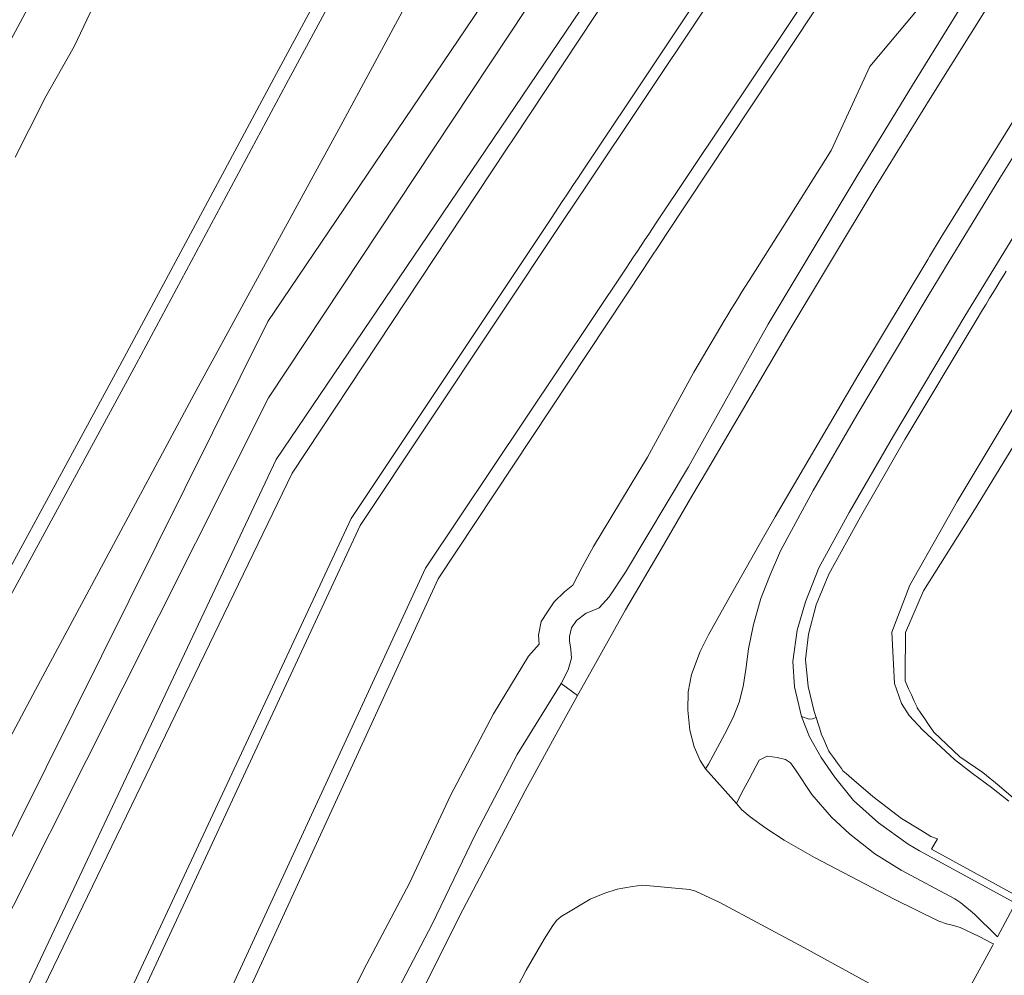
# Model space of a CAD drawing. Extents: x 184422 to 188298, y 343471 to 350189.
# Tile 271 of 513: x 187246 to 187319, y 346487 to 346557. Entities that reach past the tile are written whole.
import ezdxf

# ---------------------------------------------------------------- set-up
doc = ezdxf.new("R2010")
doc.units = 0
for name, color, linetype, lineweight in [('B-WA-GR-BEPLANTING_CULTUUR_BOSPLANTSOEN-GV', 252, 'Continuous', 18), ('B-WA-GR-GRAS-GV', 252, 'Continuous', 13), ('B-WA-GR-GROENVOORZIENING-GV', 252, 'Continuous', 18), ('B-WA-OG-WATER_BEEK-GV', 252, 'Continuous', 18), ('B-WA-OG-WATER_SLOOT-GV', 252, 'Continuous', 18), ('B-WA-VH-VERHARDING_ASFALT-GV', 252, 'Continuous', 18)]:
    doc.layers.add(name, color=color, linetype=linetype, lineweight=lineweight)

msp = doc.modelspace()

# ---------------------------------------------------------------- linework, layer by layer
at = {"layer": 'B-WA-GR-BEPLANTING_CULTUUR_BOSPLANTSOEN-GV', "flags": 128}
for points in [[(187400.623, 346713.994), (187347.44, 346642.052), (187298.668, 346574.38), (187265.073, 346524.749), (187238.91, 346469.34)], [(187238.91, 346469.34), (187265.073, 346524.749), (187298.668, 346574.38), (187347.44, 346642.052), (187400.623, 346713.994)], [(187400.623, 346713.994), (187347.44, 346642.052), (187298.668, 346574.38), (187265.073, 346524.749), (187238.91, 346469.34)], [(187238.91, 346469.34), (187265.073, 346524.749), (187298.668, 346574.38), (187347.44, 346642.052), (187400.623, 346713.994)], [(187400.623, 346713.994), (187347.44, 346642.052), (187298.668, 346574.38), (187265.073, 346524.749), (187238.91, 346469.34)], [(187238.91, 346469.34), (187265.073, 346524.749), (187298.668, 346574.38), (187347.44, 346642.052), (187400.623, 346713.994)], [(187241.109, 346471.816), (187266.229, 346523.753), (187280.914, 346545.929), (187282.018, 346547.597), (187282.571, 346548.431), (187299.315, 346573.718), (187344.117, 346635.726), (187344.702, 346636.536), (187345.874, 346638.158), (187348.162, 346641.324), (187401.514, 346713.717)], [(187401.514, 346713.717), (187348.162, 346641.324), (187345.874, 346638.158), (187344.702, 346636.536), (187344.117, 346635.726), (187299.315, 346573.718), (187282.571, 346548.431), (187282.018, 346547.597), (187280.914, 346545.929), (187266.229, 346523.753), (187241.109, 346471.816)], [(187241.109, 346471.816), (187266.229, 346523.753), (187280.914, 346545.929), (187282.018, 346547.597), (187282.571, 346548.431), (187299.315, 346573.718), (187344.117, 346635.726), (187344.702, 346636.536), (187345.874, 346638.158), (187348.162, 346641.324), (187401.514, 346713.717)], [(187401.514, 346713.717), (187348.162, 346641.324), (187345.874, 346638.158), (187344.702, 346636.536), (187344.117, 346635.726), (187299.315, 346573.718), (187282.571, 346548.431), (187282.018, 346547.597), (187280.914, 346545.929), (187266.229, 346523.753), (187241.109, 346471.816)], [(187241.109, 346471.816), (187266.229, 346523.753), (187280.914, 346545.929), (187282.018, 346547.597), (187282.571, 346548.431), (187299.315, 346573.718), (187344.117, 346635.726), (187344.702, 346636.536), (187345.874, 346638.158), (187348.162, 346641.324), (187401.514, 346713.717)], [(187401.514, 346713.717), (187348.162, 346641.324), (187345.874, 346638.158), (187344.702, 346636.536), (187344.117, 346635.726), (187299.315, 346573.718), (187282.571, 346548.431), (187282.018, 346547.597), (187280.914, 346545.929), (187266.229, 346523.753), (187241.109, 346471.816)], [(187232.308, 346465.26), (187264.492, 346529.293), (187295.676, 346576.363), (187343.932, 346644.706), (187374.197, 346685.564), (187374.768, 346688.234), (187373.427, 346688.22), (187342.284, 346646.198), (187296.31, 346581.839), (187293.375, 346577.731), (187280.708, 346558.983), (187264.44, 346534.904), (187233.82, 346473.35)], [(187232.308, 346465.26), (187264.492, 346529.293), (187295.676, 346576.363), (187343.932, 346644.706), (187374.197, 346685.564), (187374.768, 346688.234), (187373.427, 346688.22), (187342.284, 346646.198), (187296.31, 346581.839), (187293.375, 346577.731), (187280.708, 346558.983), (187264.44, 346534.904), (187233.82, 346473.35)], [(187232.308, 346465.26), (187264.492, 346529.293), (187295.676, 346576.363), (187343.932, 346644.706), (187374.197, 346685.564), (187374.768, 346688.234), (187373.427, 346688.22), (187342.284, 346646.198), (187296.31, 346581.839), (187293.375, 346577.731), (187280.708, 346558.983), (187264.44, 346534.904), (187233.82, 346473.35)], [(187374.197, 346685.564), (187343.932, 346644.706), (187295.676, 346576.363), (187264.492, 346529.293), (187232.308, 346465.26)], [(187374.197, 346685.564), (187343.932, 346644.706), (187295.676, 346576.363), (187264.492, 346529.293), (187232.308, 346465.26)], [(187374.197, 346685.564), (187343.932, 346644.706), (187295.676, 346576.363), (187264.492, 346529.293), (187232.308, 346465.26)], [(187304.418, 346571.158), (187287.515, 346545.815), (187287.238, 346545.399), (187286.96, 346544.983), (187286.683, 346544.567), (187286.406, 346544.151), (187286.128, 346543.735), (187285.851, 346543.319), (187285.573, 346542.903), (187285.296, 346542.487), (187270.574, 346520.414), (187246.871, 346469.681)], [(187246.871, 346469.681), (187270.574, 346520.414), (187285.296, 346542.487), (187285.573, 346542.903), (187285.851, 346543.319), (187286.128, 346543.735), (187286.406, 346544.151), (187286.683, 346544.567), (187286.96, 346544.983), (187287.238, 346545.399), (187287.515, 346545.815), (187304.418, 346571.158)], [(187304.418, 346571.158), (187287.515, 346545.815), (187287.238, 346545.399), (187286.96, 346544.983), (187286.683, 346544.567), (187286.406, 346544.151), (187286.128, 346543.735), (187285.851, 346543.319), (187285.573, 346542.903), (187285.296, 346542.487), (187270.574, 346520.414), (187246.871, 346469.681)], [(187246.871, 346469.681), (187270.574, 346520.414), (187285.296, 346542.487), (187285.573, 346542.903), (187285.851, 346543.319), (187286.128, 346543.735), (187286.406, 346544.151), (187286.683, 346544.567), (187286.96, 346544.983), (187287.238, 346545.399), (187287.515, 346545.815), (187304.418, 346571.158)], [(187304.418, 346571.158), (187287.515, 346545.815), (187287.238, 346545.399), (187286.96, 346544.983), (187286.683, 346544.567), (187286.406, 346544.151), (187286.128, 346543.735), (187285.851, 346543.319), (187285.573, 346542.903), (187285.296, 346542.487), (187270.574, 346520.414), (187246.871, 346469.681)], [(187246.871, 346469.681), (187270.574, 346520.414), (187285.296, 346542.487), (187285.573, 346542.903), (187285.851, 346543.319), (187286.128, 346543.735), (187286.406, 346544.151), (187286.683, 346544.567), (187286.96, 346544.983), (187287.238, 346545.399), (187287.515, 346545.815), (187304.418, 346571.158)], [(187247.487, 346468.861), (187271.234, 346519.897), (187286.249, 346542.407), (187287.914, 346544.903), (187304.828, 346570.261)], [(187304.828, 346570.261), (187287.914, 346544.903), (187286.249, 346542.407), (187271.234, 346519.897), (187247.487, 346468.861)], [(187247.487, 346468.861), (187271.234, 346519.897), (187286.249, 346542.407), (187287.914, 346544.903), (187304.828, 346570.261)], [(187304.828, 346570.261), (187287.914, 346544.903), (187286.249, 346542.407), (187271.234, 346519.897), (187247.487, 346468.861)], [(187247.487, 346468.861), (187271.234, 346519.897), (187286.249, 346542.407), (187287.914, 346544.903), (187304.828, 346570.261)], [(187304.828, 346570.261), (187287.914, 346544.903), (187286.249, 346542.407), (187271.234, 346519.897), (187247.487, 346468.861)], [(187252.98, 346466.851), (187276.067, 346516.752), (187290.819, 346538.843), (187291.097, 346539.259), (187291.375, 346539.675), (187291.652, 346540.09), (187291.93, 346540.506), (187292.208, 346540.922), (187292.486, 346541.338), (187292.763, 346541.754), (187293.041, 346542.17), (187310.084, 346567.69)], [(187252.98, 346466.851), (187276.067, 346516.752), (187290.819, 346538.843), (187291.097, 346539.259), (187291.375, 346539.675), (187291.652, 346540.09), (187291.93, 346540.506), (187292.208, 346540.922), (187292.486, 346541.338), (187292.763, 346541.754), (187293.041, 346542.17), (187310.084, 346567.69)], [(187252.98, 346466.851), (187276.067, 346516.752), (187290.819, 346538.843), (187291.097, 346539.259), (187291.375, 346539.675), (187291.652, 346540.09), (187291.93, 346540.506), (187292.208, 346540.922), (187292.486, 346541.338), (187292.763, 346541.754), (187293.041, 346542.17), (187310.084, 346567.69)], [(187310.88, 346567.132), (187293.775, 346541.309), (187293.223, 346540.475), (187292.671, 346539.642), (187292.119, 346538.808), (187276.984, 346515.959), (187253.916, 346465.786)], [(187310.88, 346567.132), (187293.775, 346541.309), (187293.223, 346540.475), (187292.671, 346539.642), (187292.119, 346538.808), (187276.984, 346515.959), (187253.916, 346465.786)], [(187310.88, 346567.132), (187293.775, 346541.309), (187293.223, 346540.475), (187292.671, 346539.642), (187292.119, 346538.808), (187276.984, 346515.959), (187253.916, 346465.786)], [(187317.552, 346564.178), (187308.76, 346553.672), (187305.908, 346547.485), (187302.452, 346541.991), (187299.888, 346537.935), (187299.621, 346537.513), (187299.354, 346537.09), (187299.086, 346536.667), (187298.817, 346536.241), (187298.563, 346535.815), (187298.306, 346535.385), (187298.05, 346534.956), (187297.794, 346534.526), (187295.8, 346531.185), (187292.395, 346524.914), (187288.42, 346518.344), (187287.584, 346516.824), (187286.899, 346515.497), (187286.277, 346515.011), (187285.525, 346514.271), (187285.045, 346513.53), (187284.579, 346512.821), (187284.38, 346511.81), (187284.412, 346511.15), (187283.645, 346510.276), (187281.071, 346506.029), (187277.905, 346500.027), (187274.883, 346493.569), (187271.739, 346487.618), (187268.24, 346480.719)], [(187268.24, 346480.719), (187271.739, 346487.618), (187274.883, 346493.569), (187277.905, 346500.027), (187281.071, 346506.029), (187283.645, 346510.276), (187284.412, 346511.15), (187284.38, 346511.81), (187284.579, 346512.821), (187285.045, 346513.53), (187285.525, 346514.271), (187286.277, 346515.011), (187286.899, 346515.497), (187287.584, 346516.824), (187288.42, 346518.344), (187292.395, 346524.914), (187295.8, 346531.185), (187297.794, 346534.526), (187298.05, 346534.956), (187298.306, 346535.385), (187298.563, 346535.815), (187298.817, 346536.241), (187299.086, 346536.667), (187299.354, 346537.09), (187299.621, 346537.513), (187299.888, 346537.935), (187302.452, 346541.991), (187305.908, 346547.485), (187308.76, 346553.672), (187317.552, 346564.178)], [(187317.552, 346564.178), (187308.76, 346553.672), (187305.908, 346547.485), (187302.452, 346541.991), (187299.888, 346537.935), (187299.621, 346537.513), (187299.354, 346537.09), (187299.086, 346536.667), (187298.817, 346536.241), (187298.563, 346535.815), (187298.306, 346535.385), (187298.05, 346534.956), (187297.794, 346534.526), (187295.8, 346531.185), (187292.395, 346524.914), (187288.42, 346518.344), (187287.584, 346516.824), (187286.899, 346515.497), (187286.277, 346515.011), (187285.525, 346514.271), (187285.045, 346513.53), (187284.579, 346512.821), (187284.38, 346511.81), (187284.412, 346511.15), (187283.645, 346510.276), (187281.071, 346506.029), (187277.905, 346500.027), (187274.883, 346493.569), (187271.739, 346487.618), (187268.24, 346480.719)], [(187268.24, 346480.719), (187271.739, 346487.618), (187274.883, 346493.569), (187277.905, 346500.027), (187281.071, 346506.029), (187283.645, 346510.276), (187284.412, 346511.15), (187284.38, 346511.81), (187284.579, 346512.821), (187285.045, 346513.53), (187285.525, 346514.271), (187286.277, 346515.011), (187286.899, 346515.497), (187287.584, 346516.824), (187288.42, 346518.344), (187292.395, 346524.914), (187295.8, 346531.185), (187297.794, 346534.526), (187298.05, 346534.956), (187298.306, 346535.385), (187298.563, 346535.815), (187298.817, 346536.241), (187299.086, 346536.667), (187299.354, 346537.09), (187299.621, 346537.513), (187299.888, 346537.935), (187302.452, 346541.991), (187305.908, 346547.485), (187308.76, 346553.672), (187317.552, 346564.178)], [(187317.552, 346564.178), (187308.76, 346553.672), (187305.908, 346547.485), (187302.452, 346541.991), (187299.888, 346537.935), (187299.621, 346537.513), (187299.354, 346537.09), (187299.086, 346536.667), (187298.817, 346536.241), (187298.563, 346535.815), (187298.306, 346535.385), (187298.05, 346534.956), (187297.794, 346534.526), (187295.8, 346531.185), (187292.395, 346524.914), (187288.42, 346518.344), (187287.584, 346516.824), (187286.899, 346515.497), (187286.277, 346515.011), (187285.525, 346514.271), (187285.045, 346513.53), (187284.579, 346512.821), (187284.38, 346511.81), (187284.412, 346511.15), (187283.645, 346510.276), (187281.071, 346506.029), (187277.905, 346500.027), (187274.883, 346493.569), (187271.739, 346487.618), (187268.24, 346480.719)], [(187268.24, 346480.719), (187271.739, 346487.618), (187274.883, 346493.569), (187277.905, 346500.027), (187281.071, 346506.029), (187283.645, 346510.276), (187284.412, 346511.15), (187284.38, 346511.81), (187284.579, 346512.821), (187285.045, 346513.53), (187285.525, 346514.271), (187286.277, 346515.011), (187286.899, 346515.497), (187287.584, 346516.824), (187288.42, 346518.344), (187292.395, 346524.914), (187295.8, 346531.185), (187297.794, 346534.526), (187298.05, 346534.956), (187298.306, 346535.385), (187298.563, 346535.815), (187298.817, 346536.241), (187299.086, 346536.667), (187299.354, 346537.09), (187299.621, 346537.513), (187299.888, 346537.935), (187302.452, 346541.991), (187305.908, 346547.485), (187308.76, 346553.672), (187317.552, 346564.178)], [(187272.955, 346483.708), (187276.552, 346490.551), (187279.737, 346497.17), (187282.807, 346503.042), (187286.049, 346508.266), (187286.563, 346509.272), (187286.793, 346510.131), (187286.759, 346510.761), (187286.654, 346511.394), (187286.661, 346511.723), (187286.814, 346512.347), (187287.175, 346512.891), (187287.873, 346513.447), (187288.192, 346513.559), (187288.837, 346513.838), (187289.574, 346514.645), (187290.768, 346516.45), (187295.411, 346524.215), (187301.276, 346534.709), (187307.832, 346545.625), (187311.914, 346552.291), (187316.364, 346559.535)], [(187272.955, 346483.708), (187276.552, 346490.551), (187279.737, 346497.17), (187282.807, 346503.042), (187286.049, 346508.266), (187286.563, 346509.272), (187286.793, 346510.131), (187286.759, 346510.761), (187286.654, 346511.394), (187286.661, 346511.723), (187286.814, 346512.347), (187287.175, 346512.891), (187287.873, 346513.447), (187288.192, 346513.559), (187288.837, 346513.838), (187289.574, 346514.645), (187290.768, 346516.45), (187295.411, 346524.215), (187301.276, 346534.709), (187307.832, 346545.625), (187311.914, 346552.291), (187316.364, 346559.535)], [(187272.955, 346483.708), (187276.552, 346490.551), (187279.737, 346497.17), (187282.807, 346503.042), (187286.049, 346508.266), (187286.563, 346509.272), (187286.793, 346510.131), (187286.759, 346510.761), (187286.654, 346511.394), (187286.661, 346511.723), (187286.814, 346512.347), (187287.175, 346512.891), (187287.873, 346513.447), (187288.192, 346513.559), (187288.837, 346513.838), (187289.574, 346514.645), (187290.768, 346516.45), (187295.411, 346524.215), (187301.276, 346534.709), (187307.832, 346545.625), (187311.914, 346552.291), (187316.364, 346559.535)]]:
    msp.add_lwpolyline(points, dxfattribs=at)
at = {"layer": 'B-WA-GR-GRAS-GV', "flags": 128}
for points in [[(187218.208, 346466.535), (187230.403, 346488.967), (187238.265, 346503.492), (187241.954, 346510.304), (187253.871, 346532.248), (187264.924, 346552.838), (187277.146, 346575.509), (187290.292, 346599.832), (187302.169, 346621.819), (187312.115, 346640.13), (187336.784, 346685.657)], [(187218.208, 346466.535), (187230.403, 346488.967), (187238.265, 346503.492), (187241.954, 346510.304), (187253.871, 346532.248), (187264.924, 346552.838), (187277.146, 346575.509), (187290.292, 346599.832), (187302.169, 346621.819), (187312.115, 346640.13), (187336.784, 346685.657)], [(187218.208, 346466.535), (187230.403, 346488.967), (187238.265, 346503.492), (187241.954, 346510.304), (187253.871, 346532.248), (187264.924, 346552.838), (187277.146, 346575.509), (187290.292, 346599.832), (187302.169, 346621.819), (187312.115, 346640.13), (187336.784, 346685.657)], [(187251.839, 346558.629), (187250.2, 346555.143), (187248.011, 346551.301), (187247.898, 346551.077), (187245.837, 346546.991)], [(187251.839, 346558.629), (187250.2, 346555.143), (187248.011, 346551.301), (187247.898, 346551.077), (187245.837, 346546.991)], [(187251.839, 346558.629), (187250.2, 346555.143), (187248.011, 346551.301), (187247.898, 346551.077), (187245.837, 346546.991)], [(187318.805, 346538.612), (187318.628, 346538.323), (187318.367, 346537.897), (187318.105, 346537.471), (187317.844, 346537.045), (187317.583, 346536.619), (187317.321, 346536.192), (187317.06, 346535.766), (187316.583, 346534.989), (187311.343, 346526.208), (187310.298, 346524.388), (187308.084, 346520.534), (187305.749, 346516.297), (187304.818, 346514.046), (187304.245, 346511.903), (187304.042, 346510.023), (187304.238, 346508.049), (187304.68, 346506.201), (187304.817, 346505.764), (187305.181, 346504.608), (187305.195, 346504.563), (187305.381, 346504.137), (187305.586, 346503.67), (187305.754, 346503.286), (187305.805, 346503.214), (187306.095, 346502.807), (187306.386, 346502.4), (187306.677, 346501.992), (187306.786, 346501.839), (187307.029, 346501.63), (187307.42, 346501.292), (187308.986, 346499.941), (187311.108, 346498.316), (187312.522, 346497.475), (187313.245, 346497.01), (187313.756, 346496.838), (187313.301, 346496.056), (187319.582, 346492.633)], [(187318.805, 346538.612), (187318.628, 346538.323), (187318.367, 346537.897), (187318.105, 346537.471), (187317.844, 346537.045), (187317.583, 346536.619), (187317.321, 346536.192), (187317.06, 346535.766), (187316.583, 346534.989), (187311.343, 346526.208), (187310.298, 346524.388), (187308.084, 346520.534), (187305.749, 346516.297), (187304.818, 346514.046), (187304.245, 346511.903), (187304.042, 346510.023), (187304.238, 346508.049), (187304.68, 346506.201), (187304.817, 346505.764), (187305.181, 346504.608), (187305.195, 346504.563), (187305.381, 346504.137), (187305.586, 346503.67), (187305.754, 346503.286), (187305.805, 346503.214), (187306.095, 346502.807), (187306.386, 346502.4), (187306.677, 346501.992), (187306.786, 346501.839), (187307.029, 346501.63), (187307.42, 346501.292), (187308.986, 346499.941), (187311.108, 346498.316), (187312.522, 346497.475), (187313.245, 346497.01), (187313.756, 346496.838), (187313.301, 346496.056), (187319.582, 346492.633)], [(187318.805, 346538.612), (187318.628, 346538.323), (187318.367, 346537.897), (187318.105, 346537.471), (187317.844, 346537.045), (187317.583, 346536.619), (187317.321, 346536.192), (187317.06, 346535.766), (187316.583, 346534.989), (187311.343, 346526.208), (187310.298, 346524.388), (187308.084, 346520.534), (187305.749, 346516.297), (187304.818, 346514.046), (187304.245, 346511.903), (187304.042, 346510.023), (187304.238, 346508.049), (187304.68, 346506.201), (187304.817, 346505.764), (187305.181, 346504.608), (187305.195, 346504.563), (187305.381, 346504.137), (187305.586, 346503.67), (187305.754, 346503.286), (187305.805, 346503.214), (187306.095, 346502.807), (187306.386, 346502.4), (187306.677, 346501.992), (187306.786, 346501.839), (187307.029, 346501.63), (187307.42, 346501.292), (187308.986, 346499.941), (187311.108, 346498.316), (187312.522, 346497.475), (187313.245, 346497.01), (187313.756, 346496.838), (187313.301, 346496.056), (187319.582, 346492.633)], [(187322.126, 346533.19), (187315.189, 346521.656), (187311.705, 346515.501), (187310.394, 346512.033), (187310.58, 346508.266), (187311.102, 346506.778), (187311.664, 346505.914), (187312.658, 346504.833), (187314.991, 346502.673), (187316.331, 346501.635), (187317.714, 346500.598), (187319.01, 346499.604)], [(187319.01, 346499.604), (187317.714, 346500.598), (187316.331, 346501.635), (187314.991, 346502.673), (187312.658, 346504.833), (187311.664, 346505.914), (187311.102, 346506.778), (187310.58, 346508.266), (187310.394, 346512.033), (187311.705, 346515.501), (187315.189, 346521.656), (187322.126, 346533.19)], [(187322.126, 346533.19), (187315.189, 346521.656), (187311.705, 346515.501), (187310.394, 346512.033), (187310.58, 346508.266), (187311.102, 346506.778), (187311.664, 346505.914), (187312.658, 346504.833), (187314.991, 346502.673), (187316.331, 346501.635), (187317.714, 346500.598), (187319.01, 346499.604)], [(187319.01, 346499.604), (187317.714, 346500.598), (187316.331, 346501.635), (187314.991, 346502.673), (187312.658, 346504.833), (187311.664, 346505.914), (187311.102, 346506.778), (187310.58, 346508.266), (187310.394, 346512.033), (187311.705, 346515.501), (187315.189, 346521.656), (187322.126, 346533.19)], [(187322.126, 346533.19), (187315.189, 346521.656), (187311.705, 346515.501), (187310.394, 346512.033), (187310.58, 346508.266), (187311.102, 346506.778), (187311.664, 346505.914), (187312.658, 346504.833), (187314.991, 346502.673), (187316.331, 346501.635), (187317.714, 346500.598), (187319.01, 346499.604)], [(187319.01, 346499.604), (187317.714, 346500.598), (187316.331, 346501.635), (187314.991, 346502.673), (187312.658, 346504.833), (187311.664, 346505.914), (187311.102, 346506.778), (187310.58, 346508.266), (187310.394, 346512.033), (187311.705, 346515.501), (187315.189, 346521.656), (187322.126, 346533.19)], [(187319.509, 346499.664), (187318.293, 346500.726), (187317.095, 346501.699), (187315.403, 346502.869), (187313.477, 346504.667), (187313.086, 346505.247), (187312.804, 346505.667), (187312.521, 346506.087), (187312.256, 346506.481), (187312.243, 346506.509), (187312.036, 346506.964), (187311.828, 346507.419), (187311.621, 346507.874), (187311.414, 346508.329), (187311.356, 346508.456), (187311.36, 346508.856), (187311.392, 346512.007), (187312.708, 346515.079), (187316.476, 346521.043), (187323.265, 346532.157)], [(187323.265, 346532.157), (187316.476, 346521.043), (187312.708, 346515.079), (187311.392, 346512.007), (187311.36, 346508.856), (187311.356, 346508.456), (187311.414, 346508.329), (187311.621, 346507.874), (187311.828, 346507.419), (187312.036, 346506.964), (187312.243, 346506.509), (187312.256, 346506.481), (187312.521, 346506.087), (187312.804, 346505.667), (187313.086, 346505.247), (187313.477, 346504.667), (187315.403, 346502.869), (187317.095, 346501.699), (187318.293, 346500.726), (187319.509, 346499.664)], [(187319.509, 346499.664), (187318.293, 346500.726), (187317.095, 346501.699), (187315.403, 346502.869), (187313.477, 346504.667), (187313.086, 346505.247), (187312.804, 346505.667), (187312.521, 346506.087), (187312.256, 346506.481), (187312.243, 346506.509), (187312.036, 346506.964), (187311.828, 346507.419), (187311.621, 346507.874), (187311.414, 346508.329), (187311.356, 346508.456), (187311.36, 346508.856), (187311.392, 346512.007), (187312.708, 346515.079), (187316.476, 346521.043), (187323.265, 346532.157)], [(187323.265, 346532.157), (187316.476, 346521.043), (187312.708, 346515.079), (187311.392, 346512.007), (187311.36, 346508.856), (187311.356, 346508.456), (187311.414, 346508.329), (187311.621, 346507.874), (187311.828, 346507.419), (187312.036, 346506.964), (187312.243, 346506.509), (187312.256, 346506.481), (187312.521, 346506.087), (187312.804, 346505.667), (187313.086, 346505.247), (187313.477, 346504.667), (187315.403, 346502.869), (187317.095, 346501.699), (187318.293, 346500.726), (187319.509, 346499.664)], [(187319.509, 346499.664), (187318.293, 346500.726), (187317.095, 346501.699), (187315.403, 346502.869), (187313.477, 346504.667), (187313.086, 346505.247), (187312.804, 346505.667), (187312.521, 346506.087), (187312.256, 346506.481), (187312.243, 346506.509), (187312.036, 346506.964), (187311.828, 346507.419), (187311.621, 346507.874), (187311.414, 346508.329), (187311.356, 346508.456), (187311.36, 346508.856), (187311.392, 346512.007), (187312.708, 346515.079), (187316.476, 346521.043), (187323.265, 346532.157)], [(187323.265, 346532.157), (187316.476, 346521.043), (187312.708, 346515.079), (187311.392, 346512.007), (187311.36, 346508.856), (187311.356, 346508.456), (187311.414, 346508.329), (187311.621, 346507.874), (187311.828, 346507.419), (187312.036, 346506.964), (187312.243, 346506.509), (187312.256, 346506.481), (187312.521, 346506.087), (187312.804, 346505.667), (187313.086, 346505.247), (187313.477, 346504.667), (187315.403, 346502.869), (187317.095, 346501.699), (187318.293, 346500.726), (187319.509, 346499.664)]]:
    msp.add_lwpolyline(points, dxfattribs=at)
at = {"layer": 'B-WA-GR-GROENVOORZIENING-GV', "flags": 128}
for points in [[(187336.784, 346685.657), (187312.115, 346640.13), (187302.169, 346621.819), (187290.292, 346599.832), (187277.146, 346575.509), (187264.924, 346552.838), (187253.871, 346532.248), (187241.954, 346510.304), (187238.265, 346503.492), (187230.403, 346488.967), (187218.208, 346466.535)], [(187336.784, 346685.657), (187312.115, 346640.13), (187302.169, 346621.819), (187290.292, 346599.832), (187277.146, 346575.509), (187264.924, 346552.838), (187253.871, 346532.248), (187241.954, 346510.304), (187238.265, 346503.492), (187230.403, 346488.967), (187218.208, 346466.535)], [(187336.784, 346685.657), (187312.115, 346640.13), (187302.169, 346621.819), (187290.292, 346599.832), (187277.146, 346575.509), (187264.924, 346552.838), (187253.871, 346532.248), (187241.954, 346510.304), (187238.265, 346503.492), (187230.403, 346488.967), (187218.208, 346466.535)], [(187219.087, 346466.058), (187231.282, 346488.491), (187239.145, 346503.016), (187242.833, 346509.827), (187254.751, 346531.773), (187265.805, 346552.365), (187278.026, 346575.034), (187291.172, 346599.357), (187303.049, 346621.343), (187312.994, 346639.654), (187325.697, 346663.096), (187337.664, 346685.182)], [(187219.087, 346466.058), (187231.282, 346488.491), (187239.145, 346503.016), (187242.833, 346509.827), (187254.751, 346531.773), (187265.805, 346552.365), (187278.026, 346575.034), (187291.172, 346599.357), (187303.049, 346621.343), (187312.994, 346639.654), (187325.697, 346663.096), (187337.664, 346685.182)], [(187219.087, 346466.058), (187231.282, 346488.491), (187239.145, 346503.016), (187242.833, 346509.827), (187254.751, 346531.773), (187265.805, 346552.365), (187278.026, 346575.034), (187291.172, 346599.357), (187303.049, 346621.343), (187312.994, 346639.654), (187325.697, 346663.096), (187337.664, 346685.182)], [(187341.921, 346682.699), (187329.902, 346660.473), (187317.243, 346637.099), (187307.379, 346618.832), (187295.405, 346596.833), (187282.407, 346572.701), (187269.963, 346549.607), (187259.016, 346529.567), (187247.357, 346507.789), (187243.791, 346501.137), (187235.667, 346485.985)], [(187341.921, 346682.699), (187329.902, 346660.473), (187317.243, 346637.099), (187307.379, 346618.832), (187295.405, 346596.833), (187282.407, 346572.701), (187269.963, 346549.607), (187259.016, 346529.567), (187247.357, 346507.789), (187243.791, 346501.137), (187235.667, 346485.985)], [(187341.921, 346682.699), (187329.902, 346660.473), (187317.243, 346637.099), (187307.379, 346618.832), (187295.405, 346596.833), (187282.407, 346572.701), (187269.963, 346549.607), (187259.016, 346529.567), (187247.357, 346507.789), (187243.791, 346501.137), (187235.667, 346485.985)], [(187233.82, 346473.35), (187264.44, 346534.904), (187280.708, 346558.983), (187298.362, 346591.346), (187310.813, 346616.023), (187327.118, 346644.527), (187342.761, 346674.869)], [(187233.82, 346473.35), (187264.44, 346534.904), (187280.708, 346558.983), (187298.362, 346591.346), (187310.813, 346616.023), (187327.118, 346644.527), (187342.761, 346674.869)], [(187233.82, 346473.35), (187264.44, 346534.904), (187280.708, 346558.983), (187298.362, 346591.346), (187310.813, 346616.023), (187327.118, 346644.527), (187342.761, 346674.869)], [(187316.364, 346559.535), (187311.914, 346552.291), (187307.832, 346545.625), (187301.276, 346534.709), (187295.411, 346524.215), (187290.768, 346516.45), (187289.574, 346514.645), (187288.837, 346513.838), (187288.192, 346513.559), (187287.873, 346513.447), (187287.175, 346512.891), (187286.814, 346512.347), (187286.661, 346511.723), (187286.654, 346511.394), (187286.759, 346510.761), (187286.793, 346510.131), (187286.563, 346509.272), (187286.049, 346508.266), (187287.251, 346507.383), (187288.221, 346509.13), (187290.782, 346513.674), (187293.394, 346518.16), (187295.654, 346522.057), (187296.826, 346523.989), (187302.802, 346534.191), (187309.084, 346544.638), (187313.196, 346551.317), (187317.648, 346558.4)], [(187316.364, 346559.535), (187311.914, 346552.291), (187307.832, 346545.625), (187301.276, 346534.709), (187295.411, 346524.215), (187290.768, 346516.45), (187289.574, 346514.645), (187288.837, 346513.838), (187288.192, 346513.559), (187287.873, 346513.447), (187287.175, 346512.891), (187286.814, 346512.347), (187286.661, 346511.723), (187286.654, 346511.394), (187286.759, 346510.761), (187286.793, 346510.131), (187286.563, 346509.272), (187286.049, 346508.266), (187287.251, 346507.383), (187288.221, 346509.13), (187290.782, 346513.674), (187293.394, 346518.16), (187295.654, 346522.057), (187296.826, 346523.989), (187302.802, 346534.191), (187309.084, 346544.638), (187313.196, 346551.317), (187317.648, 346558.4)], [(187316.364, 346559.535), (187311.914, 346552.291), (187307.832, 346545.625), (187301.276, 346534.709), (187295.411, 346524.215), (187290.768, 346516.45), (187289.574, 346514.645), (187288.837, 346513.838), (187288.192, 346513.559), (187287.873, 346513.447), (187287.175, 346512.891), (187286.814, 346512.347), (187286.661, 346511.723), (187286.654, 346511.394), (187286.759, 346510.761), (187286.793, 346510.131), (187286.563, 346509.272), (187286.049, 346508.266), (187287.251, 346507.383), (187288.221, 346509.13), (187290.782, 346513.674), (187293.394, 346518.16), (187295.654, 346522.057), (187296.826, 346523.989), (187302.802, 346534.191), (187309.084, 346544.638), (187313.196, 346551.317), (187317.648, 346558.4)], [(187321.033, 346543.914), (187315.765, 346535.292), (187310.52, 346526.5), (187307.247, 346520.848), (187305.02, 346516.784), (187304.026, 346514.283), (187303.416, 346512.187), (187303.102, 346509.874), (187303.211, 346508.004), (187303.728, 346505.823), (187304.293, 346505.624), (187304.548, 346505.656), (187304.817, 346505.764), (187304.68, 346506.201), (187304.238, 346508.049), (187304.042, 346510.023), (187304.245, 346511.903), (187304.818, 346514.046), (187305.749, 346516.297), (187308.084, 346520.534), (187310.298, 346524.388), (187311.343, 346526.208), (187316.583, 346534.989), (187317.06, 346535.766), (187317.321, 346536.192), (187317.583, 346536.619), (187317.844, 346537.045), (187318.105, 346537.471), (187318.367, 346537.897), (187318.628, 346538.323), (187318.805, 346538.612)], [(187321.033, 346543.914), (187315.765, 346535.292), (187310.52, 346526.5), (187307.247, 346520.848), (187305.02, 346516.784), (187304.026, 346514.283), (187303.416, 346512.187), (187303.102, 346509.874), (187303.211, 346508.004), (187303.728, 346505.823), (187304.293, 346505.624), (187304.548, 346505.656), (187304.817, 346505.764), (187304.68, 346506.201), (187304.238, 346508.049), (187304.042, 346510.023), (187304.245, 346511.903), (187304.818, 346514.046), (187305.749, 346516.297), (187308.084, 346520.534), (187310.298, 346524.388), (187311.343, 346526.208), (187316.583, 346534.989), (187317.06, 346535.766), (187317.321, 346536.192), (187317.583, 346536.619), (187317.844, 346537.045), (187318.105, 346537.471), (187318.367, 346537.897), (187318.628, 346538.323), (187318.805, 346538.612)], [(187321.033, 346543.914), (187315.765, 346535.292), (187310.52, 346526.5), (187307.247, 346520.848), (187305.02, 346516.784), (187304.026, 346514.283), (187303.416, 346512.187), (187303.102, 346509.874), (187303.211, 346508.004), (187303.728, 346505.823), (187304.293, 346505.624), (187304.548, 346505.656), (187304.817, 346505.764), (187304.68, 346506.201), (187304.238, 346508.049), (187304.042, 346510.023), (187304.245, 346511.903), (187304.818, 346514.046), (187305.749, 346516.297), (187308.084, 346520.534), (187310.298, 346524.388), (187311.343, 346526.208), (187316.583, 346534.989), (187317.06, 346535.766), (187317.321, 346536.192), (187317.583, 346536.619), (187317.844, 346537.045), (187318.105, 346537.471), (187318.367, 346537.897), (187318.628, 346538.323), (187318.805, 346538.612)]]:
    msp.add_lwpolyline(points, dxfattribs=at)
at = {"layer": 'B-WA-OG-WATER_BEEK-GV', "flags": 128}
msp.add_lwpolyline([(187208.165, 346485.175), (187209.84, 346488.981), (187209.992, 346491.265), (187210.297, 346493.245), (187211.667, 346494.158), (187213.342, 346495.376), (187218.367, 346505.883), (187226.005, 346520.336), (187235.911, 346537.778), (187248.185, 346560.604), (187257.66, 346578.046), (187264.766, 346591.397), (187271.657, 346605.394), (187283.285, 346625.205), (187296.851, 346648.676), (187310.202, 346674.732), (187323.122, 346696.912), (187354.131, 346755.914), (187386.431, 346820.73), (187406.888, 346861.213), (187418.947, 346882.101), (187421.169, 346893.875)], dxfattribs=at)
msp.add_lwpolyline([(187208.165, 346485.175), (187209.84, 346488.981), (187209.992, 346491.265), (187210.297, 346493.245), (187211.667, 346494.158), (187213.342, 346495.376), (187218.367, 346505.883), (187226.005, 346520.336), (187235.911, 346537.778), (187248.185, 346560.604), (187257.66, 346578.046), (187264.766, 346591.397), (187271.657, 346605.394), (187283.285, 346625.205), (187296.851, 346648.676), (187310.202, 346674.732), (187323.122, 346696.912), (187354.131, 346755.914), (187386.431, 346820.73), (187406.888, 346861.213), (187418.947, 346882.101), (187421.169, 346893.875)], dxfattribs=at)
msp.add_lwpolyline([(187208.165, 346485.175), (187209.84, 346488.981), (187209.992, 346491.265), (187210.297, 346493.245), (187211.667, 346494.158), (187213.342, 346495.376), (187218.367, 346505.883), (187226.005, 346520.336), (187235.911, 346537.778), (187248.185, 346560.604), (187257.66, 346578.046), (187264.766, 346591.397), (187271.657, 346605.394), (187283.285, 346625.205), (187296.851, 346648.676), (187310.202, 346674.732), (187323.122, 346696.912), (187354.131, 346755.914), (187386.431, 346820.73), (187406.888, 346861.213), (187418.947, 346882.101), (187421.169, 346893.875)], dxfattribs=at)
at = {"layer": 'B-WA-OG-WATER_SLOOT-GV', "flags": 128}
for points in [[(187421.169, 346893.875), (187418.947, 346882.101), (187406.888, 346861.213), (187386.431, 346820.73), (187354.131, 346755.914), (187323.122, 346696.912), (187310.202, 346674.732), (187296.851, 346648.676), (187283.285, 346625.205), (187271.657, 346605.394), (187264.766, 346591.397), (187257.66, 346578.046), (187248.185, 346560.604), (187235.911, 346537.778), (187226.005, 346520.336), (187218.367, 346505.883), (187213.342, 346495.376), (187211.667, 346494.158), (187210.297, 346493.245), (187209.992, 346491.265), (187209.84, 346488.981), (187208.165, 346485.175)], [(187421.169, 346893.875), (187418.947, 346882.101), (187406.888, 346861.213), (187386.431, 346820.73), (187354.131, 346755.914), (187323.122, 346696.912), (187310.202, 346674.732), (187296.851, 346648.676), (187283.285, 346625.205), (187271.657, 346605.394), (187264.766, 346591.397), (187257.66, 346578.046), (187248.185, 346560.604), (187235.911, 346537.778), (187226.005, 346520.336), (187218.367, 346505.883), (187213.342, 346495.376), (187211.667, 346494.158), (187210.297, 346493.245), (187209.992, 346491.265), (187209.84, 346488.981), (187208.165, 346485.175)], [(187421.169, 346893.875), (187418.947, 346882.101), (187406.888, 346861.213), (187386.431, 346820.73), (187354.131, 346755.914), (187323.122, 346696.912), (187310.202, 346674.732), (187296.851, 346648.676), (187283.285, 346625.205), (187271.657, 346605.394), (187264.766, 346591.397), (187257.66, 346578.046), (187248.185, 346560.604), (187235.911, 346537.778), (187226.005, 346520.336), (187218.367, 346505.883), (187213.342, 346495.376), (187211.667, 346494.158), (187210.297, 346493.245), (187209.992, 346491.265), (187209.84, 346488.981), (187208.165, 346485.175)], [(187245.837, 346546.991), (187247.898, 346551.077), (187248.011, 346551.301), (187250.2, 346555.143), (187251.839, 346558.629)], [(187245.837, 346546.991), (187247.898, 346551.077), (187248.011, 346551.301), (187250.2, 346555.143), (187251.839, 346558.629)], [(187245.837, 346546.991), (187247.898, 346551.077), (187248.011, 346551.301), (187250.2, 346555.143), (187251.839, 346558.629)]]:
    msp.add_lwpolyline(points, dxfattribs=at)
at = {"layer": 'B-WA-VH-VERHARDING_ASFALT-GV', "flags": 128}
for points in [[(187337.664, 346685.182), (187325.697, 346663.096), (187312.994, 346639.654), (187303.049, 346621.343), (187291.172, 346599.357), (187278.026, 346575.034), (187265.805, 346552.365), (187254.751, 346531.773), (187242.833, 346509.827), (187239.145, 346503.016), (187231.282, 346488.491), (187219.087, 346466.058)], [(187337.664, 346685.182), (187325.697, 346663.096), (187312.994, 346639.654), (187303.049, 346621.343), (187291.172, 346599.357), (187278.026, 346575.034), (187265.805, 346552.365), (187254.751, 346531.773), (187242.833, 346509.827), (187239.145, 346503.016), (187231.282, 346488.491), (187219.087, 346466.058)], [(187337.664, 346685.182), (187325.697, 346663.096), (187312.994, 346639.654), (187303.049, 346621.343), (187291.172, 346599.357), (187278.026, 346575.034), (187265.805, 346552.365), (187254.751, 346531.773), (187242.833, 346509.827), (187239.145, 346503.016), (187231.282, 346488.491), (187219.087, 346466.058)], [(187235.667, 346485.985), (187243.791, 346501.137), (187247.357, 346507.789), (187259.016, 346529.567), (187269.963, 346549.607), (187282.407, 346572.701), (187295.405, 346596.833), (187307.379, 346618.832), (187317.243, 346637.099), (187329.902, 346660.473), (187341.921, 346682.699)], [(187235.667, 346485.985), (187243.791, 346501.137), (187247.357, 346507.789), (187259.016, 346529.567), (187269.963, 346549.607), (187282.407, 346572.701), (187295.405, 346596.833), (187307.379, 346618.832), (187317.243, 346637.099), (187329.902, 346660.473), (187341.921, 346682.699)], [(187235.667, 346485.985), (187243.791, 346501.137), (187247.357, 346507.789), (187259.016, 346529.567), (187269.963, 346549.607), (187282.407, 346572.701), (187295.405, 346596.833), (187307.379, 346618.832), (187317.243, 346637.099), (187329.902, 346660.473), (187341.921, 346682.699)], [(187317.648, 346558.4), (187313.196, 346551.317), (187309.084, 346544.638), (187302.802, 346534.191), (187296.826, 346523.989), (187295.654, 346522.057), (187293.394, 346518.16), (187290.782, 346513.674), (187288.221, 346509.13), (187287.251, 346507.383), (187285.823, 346504.81), (187283.401, 346500.366), (187281.054, 346495.891), (187278.802, 346491.612), (187276.616, 346487.248), (187275.013, 346483.999)], [(187317.648, 346558.4), (187313.196, 346551.317), (187309.084, 346544.638), (187302.802, 346534.191), (187296.826, 346523.989), (187295.654, 346522.057), (187293.394, 346518.16), (187290.782, 346513.674), (187288.221, 346509.13), (187287.251, 346507.383), (187285.823, 346504.81), (187283.401, 346500.366), (187281.054, 346495.891), (187278.802, 346491.612), (187276.616, 346487.248), (187275.013, 346483.999)], [(187317.648, 346558.4), (187313.196, 346551.317), (187309.084, 346544.638), (187302.802, 346534.191), (187296.826, 346523.989), (187295.654, 346522.057), (187293.394, 346518.16), (187290.782, 346513.674), (187288.221, 346509.13), (187287.251, 346507.383), (187285.823, 346504.81), (187283.401, 346500.366), (187281.054, 346495.891), (187278.802, 346491.612), (187276.616, 346487.248), (187275.013, 346483.999)], [(187322.761, 346552.515), (187318.331, 346545.462), (187314.273, 346538.787), (187314.242, 346538.736), (187313.054, 346536.783), (187307.821, 346528.006), (187304.605, 346522.468), (187302.199, 346518.015), (187301.424, 346516.269), (187300.748, 346514.528), (187300.192, 346512.615), (187299.838, 346510.809), (187299.636, 346509.285), (187299.451, 346508.048), (187299.149, 346506.898), (187298.706, 346505.769), (187298.068, 346504.5), (187296.882, 346502.326), (187296.666, 346501.976), (187298.945, 346499.416), (187299.304, 346500.144), (187299.874, 346501.214), (187300.607, 346502.609), (187301.206, 346502.914), (187301.948, 346502.812), (187302.548, 346502.665), (187302.922, 346502.409), (187303.287, 346501.907), (187304.498, 346500.095), (187305.937, 346498.418), (187307.278, 346497.186), (187309.138, 346495.73), (187311.084, 346494.525), (187315.033, 346492.418), (187315.472, 346492.106), (187316.476, 346491.273), (187318.09, 346489.681), (187318.155, 346489.617), (187319.486, 346492.097)], [(187322.761, 346552.515), (187318.331, 346545.462), (187314.273, 346538.787), (187314.242, 346538.736), (187313.054, 346536.783), (187307.821, 346528.006), (187304.605, 346522.468), (187302.199, 346518.015), (187301.424, 346516.269), (187300.748, 346514.528), (187300.192, 346512.615), (187299.838, 346510.809), (187299.636, 346509.285), (187299.451, 346508.048), (187299.149, 346506.898), (187298.706, 346505.769), (187298.068, 346504.5), (187296.882, 346502.326), (187296.666, 346501.976), (187298.945, 346499.416), (187299.304, 346500.144), (187299.874, 346501.214), (187300.607, 346502.609), (187301.206, 346502.914), (187301.948, 346502.812), (187302.548, 346502.665), (187302.922, 346502.409), (187303.287, 346501.907), (187304.498, 346500.095), (187305.937, 346498.418), (187307.278, 346497.186), (187309.138, 346495.73), (187311.084, 346494.525), (187315.033, 346492.418), (187315.472, 346492.106), (187316.476, 346491.273), (187318.09, 346489.681), (187318.155, 346489.617), (187319.486, 346492.097)], [(187322.761, 346552.515), (187318.331, 346545.462), (187314.273, 346538.787), (187314.242, 346538.736), (187313.054, 346536.783), (187307.821, 346528.006), (187304.605, 346522.468), (187302.199, 346518.015), (187301.424, 346516.269), (187300.748, 346514.528), (187300.192, 346512.615), (187299.838, 346510.809), (187299.636, 346509.285), (187299.451, 346508.048), (187299.149, 346506.898), (187298.706, 346505.769), (187298.068, 346504.5), (187296.882, 346502.326), (187296.666, 346501.976), (187298.945, 346499.416), (187299.304, 346500.144), (187299.874, 346501.214), (187300.607, 346502.609), (187301.206, 346502.914), (187301.948, 346502.812), (187302.548, 346502.665), (187302.922, 346502.409), (187303.287, 346501.907), (187304.498, 346500.095), (187305.937, 346498.418), (187307.278, 346497.186), (187309.138, 346495.73), (187311.084, 346494.525), (187315.033, 346492.418), (187315.472, 346492.106), (187316.476, 346491.273), (187318.09, 346489.681), (187318.155, 346489.617), (187319.486, 346492.097)], [(187316.067, 346485.804), (187317.818, 346488.99), (187317.871, 346489.088), (187317.872, 346489.089), (187317.871, 346489.089), (187317.807, 346489.123), (187316.808, 346489.644), (187315.417, 346490.307), (187314.93, 346490.447), (187314.418, 346490.56), (187313.838, 346490.775), (187310.55, 346492.375), (187304.701, 346495.451), (187302.464, 346496.718), (187301.116, 346497.611), (187299.946, 346498.457), (187299.353, 346498.968), (187298.945, 346499.416), (187296.666, 346501.976), (187296.271, 346502.59), (187295.826, 346503.604), (187295.505, 346504.823), (187295.364, 346506.305), (187295.39, 346507.651), (187295.643, 346508.916), (187296.276, 346510.612), (187296.887, 346511.842), (187298.385, 346514.505), (187300.935, 346519.039), (187301.79, 346520.519), (187307.88, 346530.904), (187313.037, 346539.468), (187313.168, 346539.686), (187314.02, 346541.101), (187320.39, 346551.394)], [(187316.067, 346485.804), (187317.818, 346488.99), (187317.871, 346489.088), (187317.872, 346489.089), (187317.871, 346489.089), (187317.807, 346489.123), (187316.808, 346489.644), (187315.417, 346490.307), (187314.93, 346490.447), (187314.418, 346490.56), (187313.838, 346490.775), (187310.55, 346492.375), (187304.701, 346495.451), (187302.464, 346496.718), (187301.116, 346497.611), (187299.946, 346498.457), (187299.353, 346498.968), (187298.945, 346499.416), (187296.666, 346501.976), (187296.271, 346502.59), (187295.826, 346503.604), (187295.505, 346504.823), (187295.364, 346506.305), (187295.39, 346507.651), (187295.643, 346508.916), (187296.276, 346510.612), (187296.887, 346511.842), (187298.385, 346514.505), (187300.935, 346519.039), (187301.79, 346520.519), (187307.88, 346530.904), (187313.037, 346539.468), (187313.168, 346539.686), (187314.02, 346541.101), (187320.39, 346551.394)], [(187316.067, 346485.804), (187317.818, 346488.99), (187317.871, 346489.088), (187317.872, 346489.089), (187317.871, 346489.089), (187317.807, 346489.123), (187316.808, 346489.644), (187315.417, 346490.307), (187314.93, 346490.447), (187314.418, 346490.56), (187313.838, 346490.775), (187310.55, 346492.375), (187304.701, 346495.451), (187302.464, 346496.718), (187301.116, 346497.611), (187299.946, 346498.457), (187299.353, 346498.968), (187298.945, 346499.416), (187296.666, 346501.976), (187296.271, 346502.59), (187295.826, 346503.604), (187295.505, 346504.823), (187295.364, 346506.305), (187295.39, 346507.651), (187295.643, 346508.916), (187296.276, 346510.612), (187296.887, 346511.842), (187298.385, 346514.505), (187300.935, 346519.039), (187301.79, 346520.519), (187307.88, 346530.904), (187313.037, 346539.468), (187313.168, 346539.686), (187314.02, 346541.101), (187320.39, 346551.394)], [(187319.487, 346492.1), (187312.43, 346495.941), (187311.576, 346496.443), (187309.399, 346498.004), (187307.56, 346499.646), (187306.157, 346501.399), (187305.192, 346502.803), (187304.333, 346504.325), (187303.728, 346505.823), (187303.211, 346508.004), (187303.102, 346509.874), (187303.416, 346512.187), (187304.026, 346514.283), (187305.02, 346516.784), (187307.247, 346520.848), (187310.52, 346526.5), (187315.765, 346535.292), (187321.033, 346543.914)], [(187319.487, 346492.1), (187312.43, 346495.941), (187311.576, 346496.443), (187309.399, 346498.004), (187307.56, 346499.646), (187306.157, 346501.399), (187305.192, 346502.803), (187304.333, 346504.325), (187303.728, 346505.823), (187303.211, 346508.004), (187303.102, 346509.874), (187303.416, 346512.187), (187304.026, 346514.283), (187305.02, 346516.784), (187307.247, 346520.848), (187310.52, 346526.5), (187315.765, 346535.292), (187321.033, 346543.914)], [(187319.487, 346492.1), (187312.43, 346495.941), (187311.576, 346496.443), (187309.399, 346498.004), (187307.56, 346499.646), (187306.157, 346501.399), (187305.192, 346502.803), (187304.333, 346504.325), (187303.728, 346505.823), (187303.211, 346508.004), (187303.102, 346509.874), (187303.416, 346512.187), (187304.026, 346514.283), (187305.02, 346516.784), (187307.247, 346520.848), (187310.52, 346526.5), (187315.765, 346535.292), (187321.033, 346543.914)], [(187280.391, 346481.266), (187283.475, 346487.158), (187284.799, 346489.445), (187285.424, 346490.444), (187285.706, 346490.807), (187286.044, 346491.12), (187286.594, 346491.441), (187288.171, 346492.377), (187289.267, 346492.826), (187290.163, 346493.11), (187291.305, 346493.325), (187292.041, 346493.408), (187295.525, 346493.087), (187295.921, 346492.977), (187297.675, 346492.161), (187303.917, 346488.825), (187309.513, 346485.771)], [(187280.391, 346481.266), (187283.475, 346487.158), (187284.799, 346489.445), (187285.424, 346490.444), (187285.706, 346490.807), (187286.044, 346491.12), (187286.594, 346491.441), (187288.171, 346492.377), (187289.267, 346492.826), (187290.163, 346493.11), (187291.305, 346493.325), (187292.041, 346493.408), (187295.525, 346493.087), (187295.921, 346492.977), (187297.675, 346492.161), (187303.917, 346488.825), (187309.513, 346485.771)], [(187280.391, 346481.266), (187283.475, 346487.158), (187284.799, 346489.445), (187285.424, 346490.444), (187285.706, 346490.807), (187286.044, 346491.12), (187286.594, 346491.441), (187288.171, 346492.377), (187289.267, 346492.826), (187290.163, 346493.11), (187291.305, 346493.325), (187292.041, 346493.408), (187295.525, 346493.087), (187295.921, 346492.977), (187297.675, 346492.161), (187303.917, 346488.825), (187309.513, 346485.771)]]:
    msp.add_lwpolyline(points, dxfattribs=at)

doc.saveas('drawing.dxf')
